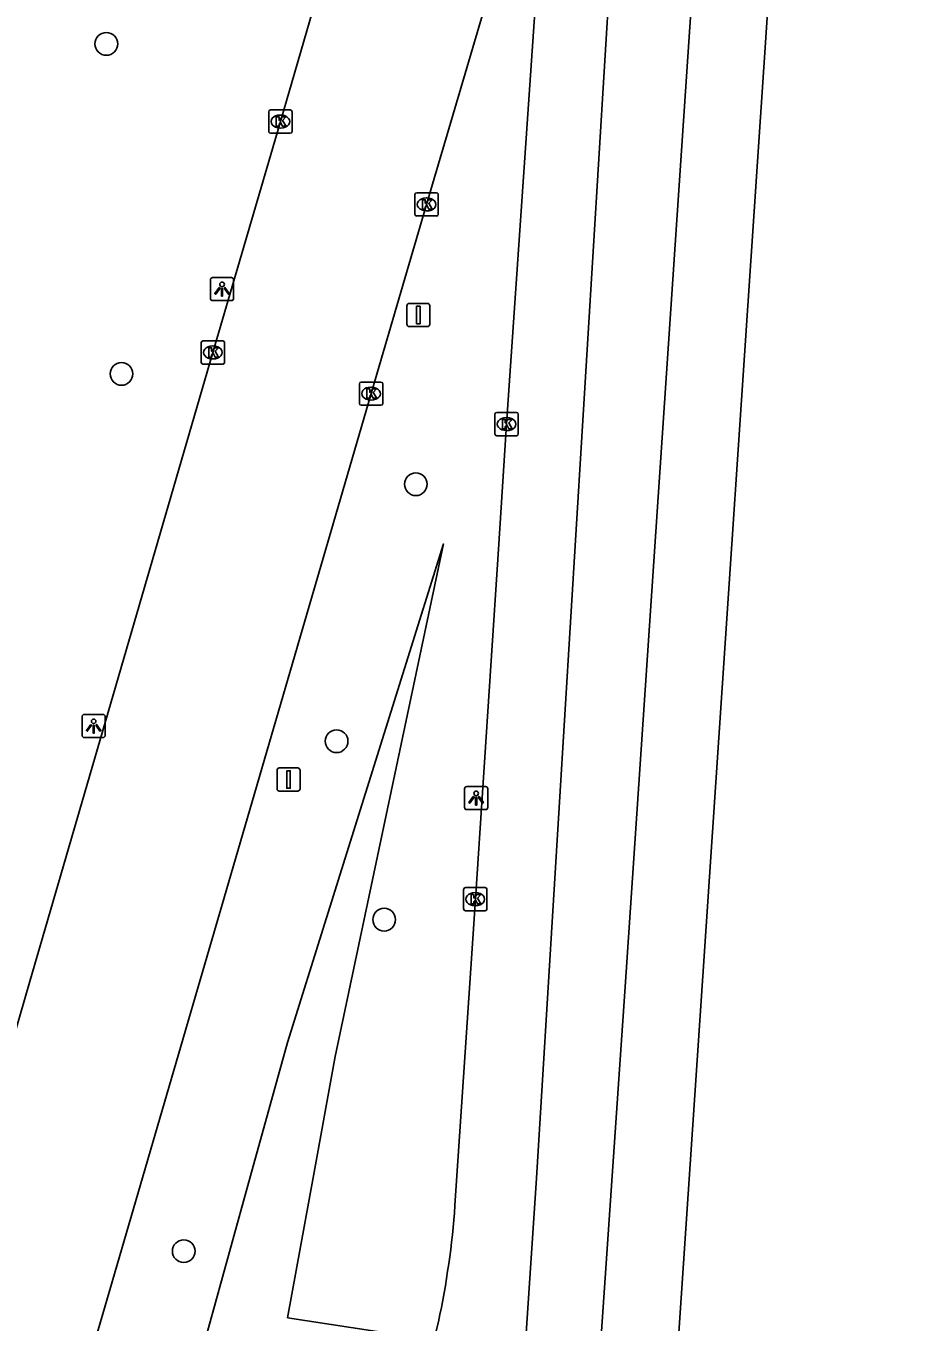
# Model space of a CAD drawing. Extents: x 161084 to 161928, y 385355 to 386522.
# Drawn here: x 161825.8 to 161864.2, y 385493.7 to 385549.5 of the extents above; entities that cross this region are included whole.
import ezdxf

# ---------------------------------------------------------------- set-up
doc = ezdxf.new("R2010")
doc.units = 0
for name, color, linetype in [('IMGEO_Berm_groen', 7, 'Continuous'), ('IMGEO_Boom', 7, 'Continuous'), ('IMGEO_Kolk', 7, 'Continuous'), ('IMGEO_Lichtpunt', 7, 'Continuous'), ('IMGEO_Rijbaan_regionaal_gesloten', 7, 'Continuous'), ('IMGEO_Verkeersbordpaal', 7, 'Continuous')]:
    doc.layers.add(name, color=color, linetype=linetype)

msp = doc.modelspace()

# ---------------------------------------------------------------- linework, layer by layer
at = {"layer": 'IMGEO_Berm_groen'}
msp.add_lwpolyline([(161822.781, 385454.189), (161835.448, 385500), (161837.035, 385505.739), (161843.754, 385527.215), (161839.087, 385505.149), (161838.15, 385500), (161837.038, 385493.894), (161843.342, 385492.925)], dxfattribs=at)
at = {"layer": 'IMGEO_Boom'}
for centre in [(161829.239, 385548.741), (161829.891, 385534.532), (161842.563, 385529.782), (161839.152, 385518.717), (161841.199, 385511.034), (161832.57, 385496.76)]:
    msp.add_circle(centre, 0.489, dxfattribs=at)
at = {"layer": 'IMGEO_Kolk'}
for p, q in [((161836.232, 385544.97), (161836.232, 385545.822)), ((161836.307, 385545.896), (161837.159, 385545.896)), ((161836.72, 385545.676), (161836.745, 385545.676)), ((161837.233, 385545.822), (161837.233, 385544.97)), ((161837.159, 385544.896), (161836.307, 385544.896)), ((161836.743, 385545.116), (161836.718, 385545.116)), ((161842.524, 385541.405), (161842.524, 385542.257)), ((161842.599, 385542.331), (161843.451, 385542.331)), ((161843.012, 385542.111), (161843.037, 385542.111)), ((161843.525, 385542.257), (161843.525, 385541.405)), ((161843.035, 385541.551), (161843.01, 385541.551)), ((161843.451, 385541.331), (161842.599, 385541.331)), ((161833.325, 385535.03), (161833.325, 385535.882)), ((161833.4, 385535.956), (161834.252, 385535.956)), ((161834.326, 385535.882), (161834.326, 385535.03)), ((161833.813, 385535.736), (161833.838, 385535.736)), ((161834.252, 385534.956), (161833.4, 385534.956)), ((161833.836, 385535.176), (161833.811, 385535.176)), ((161840.134, 385533.257), (161840.134, 385534.109)), ((161840.209, 385534.183), (161841.061, 385534.183)), ((161840.622, 385533.963), (161840.647, 385533.963)), ((161841.135, 385534.109), (161841.135, 385533.257)), ((161841.061, 385533.183), (161840.209, 385533.183)), ((161840.645, 385533.403), (161840.62, 385533.403)), ((161845.968, 385531.946), (161845.968, 385532.798)), ((161846.043, 385532.872), (161846.895, 385532.872)), ((161846.456, 385532.652), (161846.481, 385532.652)), ((161846.969, 385532.798), (161846.969, 385531.946)), ((161846.479, 385532.092), (161846.454, 385532.092)), ((161846.895, 385531.872), (161846.043, 385531.872)), ((161844.621, 385511.491), (161844.621, 385512.343)), ((161844.696, 385512.417), (161845.548, 385512.417)), ((161845.109, 385512.197), (161845.134, 385512.197)), ((161845.622, 385512.343), (161845.622, 385511.491)), ((161845.548, 385511.417), (161844.696, 385511.417)), ((161845.132, 385511.637), (161845.107, 385511.637))]:
    msp.add_line(p, q, dxfattribs=at)
for points in [[(161836.232, 385544.97), (161836.232, 385545.822)], [(161836.307, 385545.896), (161837.159, 385545.896)], [(161836.553, 385545.596), (161836.676, 385545.596), (161836.676, 385545.445), (161836.806, 385545.596), (161836.97, 385545.596), (161836.824, 385545.445), (161836.977, 385545.196), (161836.825, 385545.196), (161836.74, 385545.36), (161836.676, 385545.293), (161836.676, 385545.196), (161836.553, 385545.196), (161836.553, 385545.596)], [(161837.233, 385545.822), (161837.233, 385544.97)], [(161837.159, 385544.896), (161836.307, 385544.896)], [(161842.524, 385541.405), (161842.524, 385542.257)], [(161842.599, 385542.331), (161843.451, 385542.331)], [(161842.845, 385542.031), (161842.968, 385542.031), (161842.968, 385541.88), (161843.098, 385542.031), (161843.262, 385542.031), (161843.116, 385541.88), (161843.269, 385541.631), (161843.117, 385541.631), (161843.032, 385541.795), (161842.968, 385541.728), (161842.968, 385541.631), (161842.845, 385541.631), (161842.845, 385542.031)], [(161843.525, 385542.257), (161843.525, 385541.405)], [(161843.451, 385541.331), (161842.599, 385541.331)], [(161833.325, 385535.03), (161833.325, 385535.882)], [(161833.4, 385535.956), (161834.252, 385535.956)], [(161834.326, 385535.882), (161834.326, 385535.03)], [(161833.646, 385535.656), (161833.769, 385535.656), (161833.769, 385535.505), (161833.899, 385535.656), (161834.063, 385535.656), (161833.917, 385535.505), (161834.07, 385535.256), (161833.918, 385535.256), (161833.833, 385535.42), (161833.769, 385535.353), (161833.769, 385535.256), (161833.646, 385535.256), (161833.646, 385535.656)], [(161834.252, 385534.956), (161833.4, 385534.956)], [(161840.134, 385533.257), (161840.134, 385534.109)], [(161840.209, 385534.183), (161841.061, 385534.183)], [(161840.455, 385533.883), (161840.578, 385533.883), (161840.578, 385533.732), (161840.708, 385533.883), (161840.872, 385533.883), (161840.726, 385533.732), (161840.879, 385533.483), (161840.727, 385533.483), (161840.642, 385533.647), (161840.578, 385533.58), (161840.578, 385533.483), (161840.455, 385533.483), (161840.455, 385533.883)], [(161841.135, 385534.109), (161841.135, 385533.257)], [(161841.061, 385533.183), (161840.209, 385533.183)], [(161845.968, 385531.946), (161845.968, 385532.798)], [(161846.043, 385532.872), (161846.895, 385532.872)], [(161846.289, 385532.572), (161846.412, 385532.572), (161846.412, 385532.421), (161846.542, 385532.572), (161846.706, 385532.572), (161846.56, 385532.421), (161846.713, 385532.172), (161846.561, 385532.172), (161846.476, 385532.336), (161846.412, 385532.269), (161846.412, 385532.172), (161846.289, 385532.172), (161846.289, 385532.572)], [(161846.969, 385532.798), (161846.969, 385531.946)], [(161846.895, 385531.872), (161846.043, 385531.872)], [(161844.621, 385511.491), (161844.621, 385512.343)], [(161844.696, 385512.417), (161845.548, 385512.417)], [(161844.942, 385512.117), (161845.065, 385512.117), (161845.065, 385511.966), (161845.195, 385512.117), (161845.359, 385512.117), (161845.213, 385511.966), (161845.366, 385511.717), (161845.214, 385511.717), (161845.129, 385511.881), (161845.065, 385511.814), (161845.065, 385511.717), (161844.942, 385511.717), (161844.942, 385512.117)], [(161845.622, 385512.343), (161845.622, 385511.491)], [(161845.548, 385511.417), (161844.696, 385511.417)]]:
    msp.add_lwpolyline(points, dxfattribs=at)
for centre, start, end in [((161836.309, 385545.82), 91.552, 178.448), ((161836.309, 385545.82), 91.552, 178.448), ((161837.157, 385545.82), 1.552, 88.448), ((161837.157, 385545.82), 1.552, 88.448), ((161836.309, 385544.972), 181.552, 268.448), ((161836.309, 385544.972), 181.552, 268.448), ((161837.157, 385544.972), 271.552, 358.448), ((161837.157, 385544.972), 271.552, 358.448), ((161842.601, 385542.255), 91.552, 178.448), ((161842.601, 385542.255), 91.552, 178.448), ((161843.449, 385542.255), 1.552, 88.448), ((161843.449, 385542.255), 1.552, 88.448), ((161842.601, 385541.407), 181.552, 268.448), ((161842.601, 385541.407), 181.552, 268.448), ((161843.449, 385541.407), 271.552, 358.448), ((161843.449, 385541.407), 271.552, 358.448), ((161833.402, 385535.88), 91.552, 178.448), ((161833.402, 385535.88), 91.552, 178.448), ((161834.25, 385535.88), 1.552, 88.448), ((161834.25, 385535.88), 1.552, 88.448), ((161833.402, 385535.032), 181.552, 268.448), ((161833.402, 385535.032), 181.552, 268.448), ((161834.25, 385535.032), 271.552, 358.448), ((161834.25, 385535.032), 271.552, 358.448), ((161840.211, 385534.107), 91.552, 178.448), ((161840.211, 385534.107), 91.552, 178.448), ((161841.059, 385534.107), 1.552, 88.448), ((161841.059, 385534.107), 1.552, 88.448), ((161840.211, 385533.259), 181.552, 268.448), ((161840.211, 385533.259), 181.552, 268.448), ((161841.059, 385533.259), 271.552, 358.448), ((161841.059, 385533.259), 271.552, 358.448), ((161846.045, 385532.796), 91.552, 178.448), ((161846.045, 385532.796), 91.552, 178.448), ((161846.893, 385532.796), 1.552, 88.448), ((161846.893, 385532.796), 1.552, 88.448), ((161846.045, 385531.948), 181.552, 268.448), ((161846.045, 385531.948), 181.552, 268.448), ((161846.893, 385531.948), 271.552, 358.448), ((161846.893, 385531.948), 271.552, 358.448), ((161844.698, 385512.341), 91.552, 178.448), ((161844.698, 385512.341), 91.552, 178.448), ((161845.546, 385512.341), 1.552, 88.448), ((161845.546, 385512.341), 1.552, 88.448), ((161844.698, 385511.493), 181.552, 268.448), ((161844.698, 385511.493), 181.552, 268.448), ((161845.546, 385511.493), 271.552, 358.448), ((161845.546, 385511.493), 271.552, 358.448)]:
    msp.add_arc(centre, 0.0765, start, end, dxfattribs=at)
for centre, major_axis, ratio, start_param, end_param in [((161836.719, 385545.396), (-0.387, 0.002), 0.722429, 4.712389, 7.853982), ((161836.744, 385545.396), (-0.39, 0.002), 0.717154, 1.570796, 4.712389), ((161843.011, 385541.831), (-0.387, 0.002), 0.722429, 4.712389, 7.853982), ((161843.036, 385541.831), (-0.39, 0.002), 0.717154, 1.570796, 4.712389), ((161833.812, 385535.456), (-0.387, 0.002), 0.722429, 4.712389, 7.853982), ((161833.837, 385535.456), (-0.39, 0.002), 0.717154, 1.570796, 4.712389), ((161840.621, 385533.683), (-0.387, 0.002), 0.722429, 4.712389, 7.853982), ((161840.646, 385533.683), (-0.39, 0.002), 0.717154, 1.570796, 4.712389), ((161846.455, 385532.372), (-0.387, 0.002), 0.722429, 4.712389, 7.853982), ((161846.48, 385532.372), (-0.39, 0.002), 0.717154, 1.570796, 4.712389), ((161845.108, 385511.917), (-0.387, 0.002), 0.722429, 4.712389, 7.853982), ((161845.133, 385511.917), (-0.39, 0.002), 0.717154, 1.570796, 4.712389)]:
    msp.add_ellipse(centre, major_axis=major_axis, ratio=ratio, start_param=start_param, end_param=end_param, dxfattribs=at)
at = {"layer": 'IMGEO_Lichtpunt'}
for p, q in [((161834.624, 385538.683), (161833.816, 385538.683)), ((161834.624, 385538.683), (161833.816, 385538.683)), ((161833.722, 385538.588), (161833.722, 385537.781)), ((161833.722, 385538.588), (161833.722, 385537.781)), ((161834.718, 385537.781), (161834.718, 385538.588)), ((161834.718, 385537.781), (161834.718, 385538.588)), ((161833.816, 385537.687), (161834.624, 385537.687)), ((161833.816, 385537.687), (161834.624, 385537.687)), ((161828.194, 385519.774), (161828.194, 385518.967)), ((161828.194, 385519.774), (161828.194, 385518.967)), ((161829.096, 385519.869), (161828.288, 385519.869)), ((161829.096, 385519.869), (161828.288, 385519.869)), ((161829.19, 385518.967), (161829.19, 385519.774)), ((161829.19, 385518.967), (161829.19, 385519.774)), ((161828.288, 385518.873), (161829.096, 385518.873)), ((161828.288, 385518.873), (161829.096, 385518.873)), ((161844.661, 385516.672), (161844.661, 385515.865)), ((161844.661, 385516.672), (161844.661, 385515.865)), ((161845.563, 385516.767), (161844.755, 385516.767)), ((161845.563, 385516.767), (161844.755, 385516.767)), ((161845.657, 385515.865), (161845.657, 385516.672)), ((161845.657, 385515.865), (161845.657, 385516.672)), ((161844.755, 385515.771), (161845.563, 385515.771)), ((161844.755, 385515.771), (161845.563, 385515.771))]:
    msp.add_line(p, q, dxfattribs=at)
for points in [[(161834.096, 385538.252), (161834.135, 385538.224), (161833.947, 385537.962), (161833.909, 385537.989), (161834.096, 385538.252)], [(161834.198, 385538.204), (161834.245, 385538.204), (161834.245, 385537.882), (161834.198, 385537.882), (161834.198, 385538.204)], [(161834.308, 385538.224), (161834.346, 385538.251), (161834.533, 385537.989), (161834.494, 385537.961), (161834.308, 385538.224)], [(161828.568, 385519.438), (161828.607, 385519.41), (161828.419, 385519.148), (161828.381, 385519.175), (161828.568, 385519.438)], [(161828.67, 385519.39), (161828.717, 385519.39), (161828.717, 385519.068), (161828.67, 385519.068), (161828.67, 385519.39)], [(161828.78, 385519.41), (161828.818, 385519.437), (161829.005, 385519.175), (161828.966, 385519.147), (161828.78, 385519.41)], [(161845.035, 385516.336), (161845.074, 385516.308), (161844.886, 385516.046), (161844.848, 385516.073), (161845.035, 385516.336)], [(161845.247, 385516.308), (161845.285, 385516.335), (161845.472, 385516.073), (161845.433, 385516.045), (161845.247, 385516.308)], [(161845.137, 385516.288), (161845.184, 385516.288), (161845.184, 385515.966), (161845.137, 385515.966), (161845.137, 385516.288)]]:
    msp.add_lwpolyline(points, dxfattribs=at)
for centre in [(161834.221, 385538.386), (161828.693, 385519.572), (161845.16, 385516.47)]:
    msp.add_circle(centre, 0.0994, dxfattribs=at)
for centre, start, end in [((161833.816, 385538.588), 90, 180), ((161833.816, 385538.588), 90, 180), ((161834.624, 385538.588), 0, 90), ((161834.624, 385538.588), 0, 90), ((161833.816, 385537.781), 180, 270), ((161833.816, 385537.781), 180, 270), ((161834.624, 385537.781), 270, 0), ((161834.624, 385537.781), 270, 360), ((161828.288, 385519.774), 90, 180), ((161828.288, 385519.774), 90, 180), ((161829.096, 385519.774), 0, 90), ((161829.096, 385519.774), 0, 90), ((161828.288, 385518.967), 180, 270), ((161828.288, 385518.967), 180, 270), ((161829.096, 385518.967), 270, 0), ((161829.096, 385518.967), 270, 360), ((161844.755, 385516.672), 90, 180), ((161844.755, 385516.672), 90, 180), ((161845.563, 385516.672), 0, 90), ((161845.563, 385516.672), 0, 90), ((161844.755, 385515.865), 180, 270), ((161844.755, 385515.865), 180, 270), ((161845.563, 385515.865), 270, 0), ((161845.563, 385515.865), 270, 360)]:
    msp.add_arc(centre, 0.0946, start, end, dxfattribs=at)
at = {"layer": 'IMGEO_Rijbaan_regionaal_gesloten'}
for points in [[(161860.496, 385647.553), (161856.595, 385582.716), (161851.574, 385508.138), (161844.294, 385402.219), (161843.769, 385394.576)], [(161864.225, 385647.376), (161854.711, 385505.621), (161852.193, 385468.095), (161847.695, 385403.564), (161847.08, 385394.747)], [(161845.309, 385468.395), (161846.425, 385479.865), (161847.762, 385499.902), (161851.17, 385555.782), (161852.852, 385580.501)], [(161807.334, 385444.205), (161816.46, 385475.565), (161825.937, 385508.321), (161833.827, 385535.456), (161836.734, 385545.396), (161839.108, 385553.571), (161841.679, 385562.444), (161842.803, 385566.78)], [(161847.045, 385555.554), (161845.97, 385551.853), (161843.024, 385541.831), (161840.634, 385533.683), (161816.691, 385451.577), (161814.707, 385444.64)], [(161844.247, 385498.725), (161844.332, 385500), (161845.124, 385511.917), (161846.115, 385526.993), (161846.469, 385532.372), (161847.8, 385551.782), (161848.063, 385555.334)], [(161843.342, 385492.925), (161843.536, 385493.717)]]:
    msp.add_lwpolyline(points, dxfattribs=at)
msp.add_arc((161808.082, 385501.305), 36.256, 347.9196, 355.9195, dxfattribs=at)
at = {"layer": 'IMGEO_Verkeersbordpaal'}
for p, q in [((161842.275, 385537.567), (161843.065, 385537.567)), ((161843.065, 385537.567), (161842.275, 385537.567)), ((161842.175, 385536.667), (161842.175, 385537.467)), ((161842.175, 385537.467), (161842.175, 385536.667)), ((161843.165, 385537.467), (161843.165, 385536.667)), ((161843.165, 385536.667), (161843.165, 385537.467)), ((161843.065, 385536.567), (161842.275, 385536.567)), ((161842.275, 385536.567), (161843.065, 385536.567)), ((161836.586, 385516.667), (161836.586, 385517.467)), ((161836.586, 385517.467), (161836.586, 385516.667)), ((161836.686, 385517.567), (161837.476, 385517.567)), ((161837.476, 385517.567), (161836.686, 385517.567)), ((161837.576, 385517.467), (161837.576, 385516.667)), ((161837.576, 385516.667), (161837.576, 385517.467)), ((161837.476, 385516.567), (161836.686, 385516.567)), ((161836.686, 385516.567), (161837.476, 385516.567))]:
    msp.add_line(p, q, dxfattribs=at)
for points in [[(161842.595, 385537.442), (161842.745, 385537.442), (161842.745, 385536.692), (161842.595, 385536.692), (161842.595, 385537.442)], [(161837.006, 385517.442), (161837.156, 385517.442), (161837.156, 385516.692), (161837.006, 385516.692), (161837.006, 385517.442)]]:
    msp.add_lwpolyline(points, dxfattribs=at)
for centre, start, end in [((161842.275, 385537.467), 90, 180), ((161842.275, 385537.467), 90, 180), ((161843.065, 385537.467), 0, 90), ((161843.065, 385537.467), 360, 90), ((161842.275, 385536.667), 180, 270), ((161842.275, 385536.667), 180, 270), ((161843.065, 385536.667), 270, 0), ((161843.065, 385536.667), 270, 0), ((161836.686, 385517.467), 90, 180), ((161836.686, 385517.467), 90, 180), ((161837.476, 385517.467), 0, 90), ((161837.476, 385517.467), 360, 90), ((161836.686, 385516.667), 180, 270), ((161836.686, 385516.667), 180, 270), ((161837.476, 385516.667), 270, 0), ((161837.476, 385516.667), 270, 0)]:
    msp.add_arc(centre, 0.1, start, end, dxfattribs=at)

doc.saveas('drawing.dxf')
